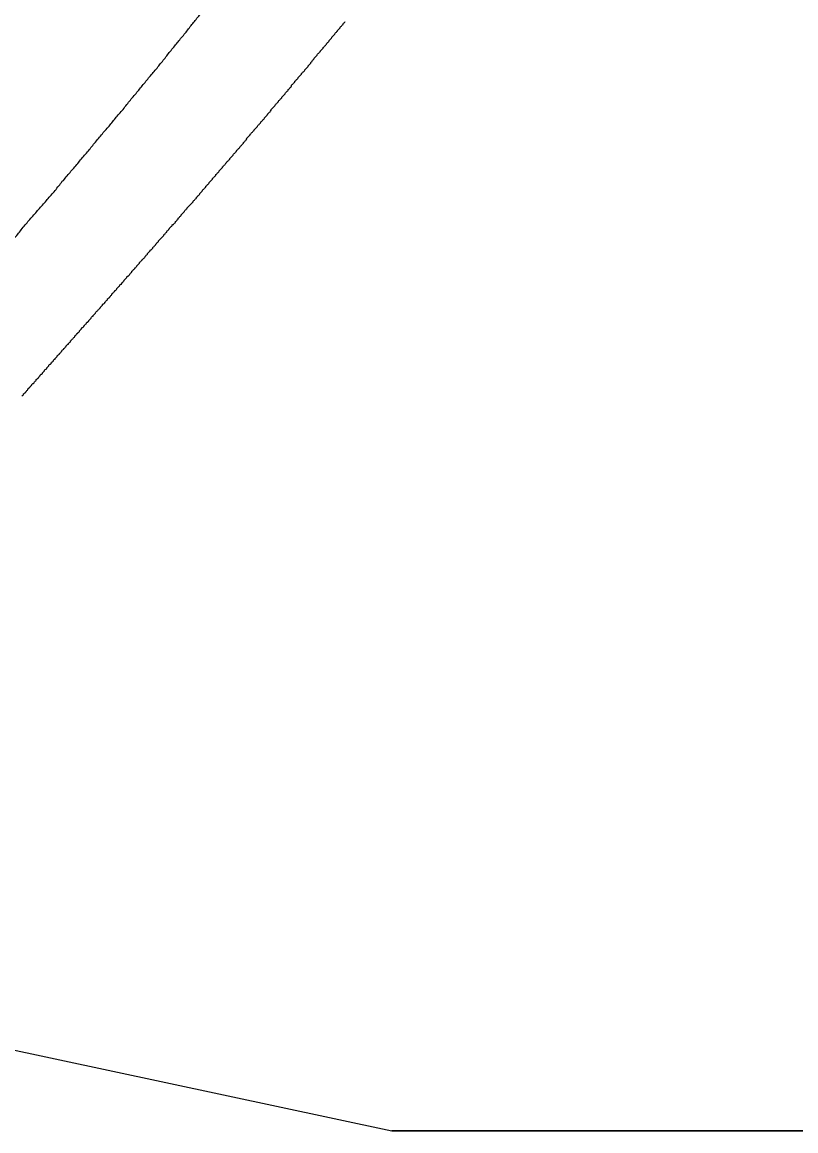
# Model space of a CAD drawing. Extents: x 6707406 to 6714471, y 1868570 to 1872341.
# Drawn here: x 6714125.25 to 6714157.39, y 1870350.11 to 1870396.2 of the extents above; entities that cross this region are included whole.
import ezdxf

# ---------------------------------------------------------------- set-up
doc = ezdxf.new("R2010")
doc.units = 0
doc.layers.add('Nongeo Data(60)', color=7, linetype='Continuous')

msp = doc.modelspace()

# ---------------------------------------------------------------- linework, layer by layer
at = {"layer": 'Nongeo Data(60)'}
for p, q in [((6714110.08, 1870356.631), (6714140.602, 1870350.108)), ((6714140.602, 1870350.108), (6714203.597, 1870350.108)), ((6714203.597, 1870350.108), (6714140.602, 1870350.108))]:
    msp.add_line(p, q, dxfattribs=at)
for points in [[(6714137.823, 1870395.213), (6714137.846, 1870395.236), (6714137.869, 1870395.259), (6714137.892, 1870395.282), (6714137.892, 1870395.305), (6714137.915, 1870395.328), (6714137.938, 1870395.351), (6714137.961, 1870395.374), (6714137.984, 1870395.397), (6714138.007, 1870395.42), (6714138.007, 1870395.443), (6714138.03, 1870395.466), (6714138.053, 1870395.489), (6714138.076, 1870395.512), (6714138.099, 1870395.535), (6714138.122, 1870395.558), (6714138.122, 1870395.581), (6714138.145, 1870395.604), (6714138.168, 1870395.627), (6714138.191, 1870395.65), (6714138.214, 1870395.673), (6714138.237, 1870395.696), (6714138.237, 1870395.719), (6714138.259, 1870395.742), (6714138.282, 1870395.765), (6714138.305, 1870395.787), (6714138.328, 1870395.81), (6714138.351, 1870395.833), (6714138.351, 1870395.856), (6714138.374, 1870395.879), (6714138.397, 1870395.902), (6714138.42, 1870395.925), (6714138.443, 1870395.948), (6714138.466, 1870395.971), (6714138.466, 1870395.994), (6714138.489, 1870396.017), (6714138.512, 1870396.04), (6714138.535, 1870396.063), (6714138.558, 1870396.086), (6714138.581, 1870396.109), (6714138.581, 1870396.132), (6714138.604, 1870396.155), (6714138.627, 1870396.178), (6714138.65, 1870396.201), (6714138.673, 1870396.224)], [(6714136.583, 1870393.721), (6714136.583, 1870393.744), (6714136.606, 1870393.766), (6714136.629, 1870393.789), (6714136.652, 1870393.812), (6714136.675, 1870393.835), (6714136.698, 1870393.858), (6714136.721, 1870393.881), (6714136.721, 1870393.904), (6714136.744, 1870393.927), (6714136.767, 1870393.95), (6714136.79, 1870393.973), (6714136.813, 1870393.996), (6714136.836, 1870394.019), (6714136.859, 1870394.042), (6714136.859, 1870394.065), (6714136.882, 1870394.088), (6714136.905, 1870394.111), (6714136.927, 1870394.134), (6714136.95, 1870394.157), (6714136.973, 1870394.18), (6714136.996, 1870394.203), (6714136.996, 1870394.226), (6714137.019, 1870394.249), (6714137.042, 1870394.272), (6714137.065, 1870394.295), (6714137.088, 1870394.318), (6714137.111, 1870394.341), (6714137.134, 1870394.364), (6714137.134, 1870394.387), (6714137.157, 1870394.41), (6714137.18, 1870394.433), (6714137.203, 1870394.455), (6714137.226, 1870394.478), (6714137.249, 1870394.501), (6714137.249, 1870394.524), (6714137.272, 1870394.547), (6714137.295, 1870394.57), (6714137.318, 1870394.616), (6714137.341, 1870394.639), (6714137.364, 1870394.662), (6714137.387, 1870394.685), (6714137.387, 1870394.708), (6714137.41, 1870394.731), (6714137.433, 1870394.754), (6714137.456, 1870394.777), (6714137.479, 1870394.8), (6714137.502, 1870394.823), (6714137.502, 1870394.846), (6714137.525, 1870394.869), (6714137.548, 1870394.892), (6714137.571, 1870394.915), (6714137.593, 1870394.938), (6714137.616, 1870394.961), (6714137.639, 1870394.984), (6714137.639, 1870395.007), (6714137.662, 1870395.03), (6714137.685, 1870395.053), (6714137.708, 1870395.076), (6714137.731, 1870395.099), (6714137.754, 1870395.121), (6714137.754, 1870395.144), (6714137.777, 1870395.167), (6714137.8, 1870395.19), (6714137.823, 1870395.213)], [(6714135.32, 1870392.205), (6714135.32, 1870392.228), (6714135.343, 1870392.251), (6714135.366, 1870392.274), (6714135.389, 1870392.297), (6714135.412, 1870392.32), (6714135.435, 1870392.343), (6714135.458, 1870392.366), (6714135.458, 1870392.389), (6714135.481, 1870392.412), (6714135.504, 1870392.434), (6714135.527, 1870392.457), (6714135.55, 1870392.48), (6714135.572, 1870392.503), (6714135.595, 1870392.549), (6714135.595, 1870392.572), (6714135.618, 1870392.595), (6714135.641, 1870392.618), (6714135.664, 1870392.641), (6714135.687, 1870392.664), (6714135.71, 1870392.687), (6714135.733, 1870392.71), (6714135.756, 1870392.733), (6714135.756, 1870392.756), (6714135.779, 1870392.779), (6714135.802, 1870392.802), (6714135.825, 1870392.825), (6714135.848, 1870392.848), (6714135.871, 1870392.871), (6714135.894, 1870392.894), (6714135.894, 1870392.917), (6714135.917, 1870392.94), (6714135.94, 1870392.963), (6714135.963, 1870392.986), (6714135.986, 1870393.009), (6714136.009, 1870393.032), (6714136.032, 1870393.055), (6714136.032, 1870393.078), (6714136.055, 1870393.1), (6714136.078, 1870393.123), (6714136.101, 1870393.146), (6714136.124, 1870393.169), (6714136.147, 1870393.192), (6714136.17, 1870393.215), (6714136.17, 1870393.238), (6714136.193, 1870393.261), (6714136.216, 1870393.284), (6714136.238, 1870393.307), (6714136.261, 1870393.33), (6714136.284, 1870393.353), (6714136.307, 1870393.376), (6714136.307, 1870393.399), (6714136.33, 1870393.422), (6714136.353, 1870393.445), (6714136.376, 1870393.468), (6714136.399, 1870393.491), (6714136.422, 1870393.514), (6714136.445, 1870393.56), (6714136.445, 1870393.583), (6714136.468, 1870393.606), (6714136.491, 1870393.629), (6714136.514, 1870393.652), (6714136.537, 1870393.675), (6714136.56, 1870393.698), (6714136.583, 1870393.721)], [(6714134.034, 1870390.712), (6714134.057, 1870390.735), (6714134.08, 1870390.758), (6714134.103, 1870390.781), (6714134.126, 1870390.804), (6714134.149, 1870390.827), (6714134.149, 1870390.85), (6714134.172, 1870390.873), (6714134.195, 1870390.896), (6714134.217, 1870390.919), (6714134.24, 1870390.942), (6714134.263, 1870390.965), (6714134.286, 1870390.988), (6714134.286, 1870391.011), (6714134.309, 1870391.034), (6714134.332, 1870391.057), (6714134.355, 1870391.079), (6714134.378, 1870391.102), (6714134.401, 1870391.125), (6714134.424, 1870391.148), (6714134.447, 1870391.171), (6714134.447, 1870391.194), (6714134.47, 1870391.217), (6714134.493, 1870391.24), (6714134.516, 1870391.263), (6714134.539, 1870391.286), (6714134.562, 1870391.309), (6714134.585, 1870391.355), (6714134.585, 1870391.378), (6714134.608, 1870391.401), (6714134.631, 1870391.424), (6714134.654, 1870391.447), (6714134.677, 1870391.47), (6714134.7, 1870391.493), (6714134.723, 1870391.516), (6714134.723, 1870391.539), (6714134.746, 1870391.562), (6714134.769, 1870391.585), (6714134.792, 1870391.608), (6714134.815, 1870391.631), (6714134.838, 1870391.654), (6714134.861, 1870391.677), (6714134.884, 1870391.7), (6714134.884, 1870391.723), (6714134.906, 1870391.745), (6714134.929, 1870391.768), (6714134.952, 1870391.791), (6714134.975, 1870391.814), (6714134.998, 1870391.837), (6714135.021, 1870391.86), (6714135.021, 1870391.883), (6714135.044, 1870391.906), (6714135.067, 1870391.929), (6714135.09, 1870391.952), (6714135.113, 1870391.975), (6714135.136, 1870391.998), (6714135.159, 1870392.021), (6714135.159, 1870392.044), (6714135.182, 1870392.067), (6714135.205, 1870392.09), (6714135.228, 1870392.113), (6714135.251, 1870392.136), (6714135.274, 1870392.159), (6714135.297, 1870392.182), (6714135.32, 1870392.205)], [(6714132.771, 1870389.242), (6714132.794, 1870389.265), (6714132.817, 1870389.288), (6714132.84, 1870389.311), (6714132.863, 1870389.334), (6714132.885, 1870389.357), (6714132.885, 1870389.38), (6714132.908, 1870389.403), (6714132.931, 1870389.426), (6714132.954, 1870389.449), (6714132.977, 1870389.472), (6714133, 1870389.495), (6714133.023, 1870389.518), (6714133.023, 1870389.541), (6714133.046, 1870389.564), (6714133.069, 1870389.587), (6714133.092, 1870389.61), (6714133.115, 1870389.633), (6714133.138, 1870389.656), (6714133.161, 1870389.679), (6714133.161, 1870389.702), (6714133.184, 1870389.724), (6714133.207, 1870389.747), (6714133.23, 1870389.77), (6714133.253, 1870389.793), (6714133.276, 1870389.816), (6714133.299, 1870389.839), (6714133.299, 1870389.862), (6714133.322, 1870389.885), (6714133.345, 1870389.908), (6714133.368, 1870389.931), (6714133.391, 1870389.954), (6714133.414, 1870389.977), (6714133.437, 1870390), (6714133.437, 1870390.023), (6714133.46, 1870390.046), (6714133.483, 1870390.069), (6714133.506, 1870390.092), (6714133.529, 1870390.115), (6714133.551, 1870390.138), (6714133.574, 1870390.161), (6714133.574, 1870390.184), (6714133.597, 1870390.207), (6714133.62, 1870390.23), (6714133.643, 1870390.253), (6714133.666, 1870390.276), (6714133.689, 1870390.299), (6714133.712, 1870390.322), (6714133.712, 1870390.345), (6714133.735, 1870390.368), (6714133.758, 1870390.391), (6714133.781, 1870390.413), (6714133.804, 1870390.436), (6714133.827, 1870390.459), (6714133.85, 1870390.482), (6714133.873, 1870390.505), (6714133.873, 1870390.528), (6714133.896, 1870390.551), (6714133.919, 1870390.574), (6714133.942, 1870390.597), (6714133.965, 1870390.62), (6714133.988, 1870390.643), (6714134.011, 1870390.666), (6714134.011, 1870390.689), (6714134.034, 1870390.712)], [(6714131.53, 1870387.795), (6714131.553, 1870387.818), (6714131.576, 1870387.841), (6714131.599, 1870387.864), (6714131.622, 1870387.887), (6714131.622, 1870387.91), (6714131.645, 1870387.933), (6714131.668, 1870387.956), (6714131.691, 1870387.979), (6714131.714, 1870388.002), (6714131.737, 1870388.025), (6714131.737, 1870388.048), (6714131.76, 1870388.071), (6714131.783, 1870388.094), (6714131.806, 1870388.117), (6714131.829, 1870388.14), (6714131.852, 1870388.163), (6714131.852, 1870388.186), (6714131.875, 1870388.209), (6714131.898, 1870388.232), (6714131.921, 1870388.255), (6714131.944, 1870388.278), (6714131.967, 1870388.301), (6714131.99, 1870388.324), (6714131.99, 1870388.347), (6714132.013, 1870388.37), (6714132.036, 1870388.392), (6714132.059, 1870388.415), (6714132.082, 1870388.438), (6714132.105, 1870388.461), (6714132.105, 1870388.484), (6714132.128, 1870388.507), (6714132.151, 1870388.53), (6714132.174, 1870388.553), (6714132.197, 1870388.576), (6714132.219, 1870388.599), (6714132.242, 1870388.622), (6714132.242, 1870388.622), (6714132.265, 1870388.645), (6714132.288, 1870388.668), (6714132.311, 1870388.691), (6714132.334, 1870388.714), (6714132.357, 1870388.737), (6714132.357, 1870388.76), (6714132.38, 1870388.783), (6714132.403, 1870388.806), (6714132.426, 1870388.829), (6714132.449, 1870388.852), (6714132.472, 1870388.875), (6714132.495, 1870388.898), (6714132.495, 1870388.921), (6714132.518, 1870388.944), (6714132.541, 1870388.967), (6714132.564, 1870388.99), (6714132.587, 1870389.013), (6714132.61, 1870389.036), (6714132.633, 1870389.058), (6714132.633, 1870389.081), (6714132.656, 1870389.104), (6714132.679, 1870389.127), (6714132.702, 1870389.15), (6714132.725, 1870389.173), (6714132.748, 1870389.196), (6714132.748, 1870389.219), (6714132.771, 1870389.242)], [(6714130.313, 1870386.394), (6714130.336, 1870386.417), (6714130.359, 1870386.44), (6714130.359, 1870386.463), (6714130.382, 1870386.486), (6714130.405, 1870386.509), (6714130.428, 1870386.532), (6714130.451, 1870386.555), (6714130.451, 1870386.578), (6714130.474, 1870386.601), (6714130.497, 1870386.624), (6714130.52, 1870386.647), (6714130.543, 1870386.67), (6714130.566, 1870386.693), (6714130.566, 1870386.716), (6714130.589, 1870386.739), (6714130.612, 1870386.739), (6714130.635, 1870386.762), (6714130.658, 1870386.785), (6714130.681, 1870386.808), (6714130.681, 1870386.831), (6714130.704, 1870386.854), (6714130.727, 1870386.877), (6714130.75, 1870386.9), (6714130.773, 1870386.923), (6714130.796, 1870386.946), (6714130.796, 1870386.969), (6714130.819, 1870386.992), (6714130.842, 1870387.015), (6714130.864, 1870387.037), (6714130.887, 1870387.06), (6714130.91, 1870387.083), (6714130.91, 1870387.106), (6714130.933, 1870387.129), (6714130.956, 1870387.152), (6714130.979, 1870387.175), (6714131.002, 1870387.198), (6714131.025, 1870387.221), (6714131.025, 1870387.221), (6714131.048, 1870387.244), (6714131.071, 1870387.267), (6714131.094, 1870387.29), (6714131.117, 1870387.313), (6714131.14, 1870387.336), (6714131.14, 1870387.359), (6714131.163, 1870387.382), (6714131.186, 1870387.405), (6714131.209, 1870387.428), (6714131.232, 1870387.451), (6714131.255, 1870387.474), (6714131.255, 1870387.497), (6714131.278, 1870387.52), (6714131.301, 1870387.543), (6714131.324, 1870387.566), (6714131.347, 1870387.589), (6714131.37, 1870387.612), (6714131.37, 1870387.635), (6714131.393, 1870387.658), (6714131.416, 1870387.681), (6714131.439, 1870387.703), (6714131.462, 1870387.726), (6714131.485, 1870387.749), (6714131.485, 1870387.772), (6714131.508, 1870387.795), (6714131.53, 1870387.795)], [(6714129.096, 1870385.039), (6714129.119, 1870385.039), (6714129.142, 1870385.062), (6714129.165, 1870385.085), (6714129.188, 1870385.108), (6714129.188, 1870385.131), (6714129.211, 1870385.154), (6714129.234, 1870385.177), (6714129.257, 1870385.2), (6714129.28, 1870385.223), (6714129.303, 1870385.246), (6714129.303, 1870385.269), (6714129.326, 1870385.292), (6714129.349, 1870385.315), (6714129.372, 1870385.315), (6714129.395, 1870385.338), (6714129.395, 1870385.361), (6714129.418, 1870385.384), (6714129.441, 1870385.407), (6714129.464, 1870385.43), (6714129.487, 1870385.453), (6714129.487, 1870385.476), (6714129.509, 1870385.499), (6714129.532, 1870385.522), (6714129.555, 1870385.545), (6714129.578, 1870385.568), (6714129.601, 1870385.591), (6714129.601, 1870385.614), (6714129.624, 1870385.637), (6714129.647, 1870385.637), (6714129.67, 1870385.66), (6714129.693, 1870385.683), (6714129.716, 1870385.705), (6714129.716, 1870385.728), (6714129.739, 1870385.751), (6714129.762, 1870385.774), (6714129.785, 1870385.797), (6714129.808, 1870385.82), (6714129.808, 1870385.843), (6714129.831, 1870385.866), (6714129.854, 1870385.889), (6714129.877, 1870385.912), (6714129.9, 1870385.935), (6714129.923, 1870385.958), (6714129.923, 1870385.981), (6714129.946, 1870385.981), (6714129.969, 1870386.004), (6714129.992, 1870386.027), (6714130.015, 1870386.05), (6714130.015, 1870386.073), (6714130.038, 1870386.096), (6714130.061, 1870386.119), (6714130.084, 1870386.142), (6714130.107, 1870386.165), (6714130.13, 1870386.188), (6714130.13, 1870386.211), (6714130.153, 1870386.234), (6714130.176, 1870386.257), (6714130.198, 1870386.28), (6714130.221, 1870386.303), (6714130.244, 1870386.326), (6714130.244, 1870386.349), (6714130.267, 1870386.349), (6714130.29, 1870386.371), (6714130.313, 1870386.394)], [(6714127.925, 1870383.684), (6714127.925, 1870383.707), (6714127.948, 1870383.73), (6714127.971, 1870383.73), (6714127.994, 1870383.753), (6714128.017, 1870383.776), (6714128.017, 1870383.799), (6714128.04, 1870383.822), (6714128.063, 1870383.845), (6714128.086, 1870383.868), (6714128.109, 1870383.891), (6714128.109, 1870383.914), (6714128.132, 1870383.937), (6714128.155, 1870383.96), (6714128.177, 1870383.983), (6714128.2, 1870383.983), (6714128.2, 1870384.006), (6714128.223, 1870384.029), (6714128.246, 1870384.052), (6714128.269, 1870384.075), (6714128.292, 1870384.098), (6714128.292, 1870384.121), (6714128.315, 1870384.144), (6714128.338, 1870384.167), (6714128.361, 1870384.19), (6714128.384, 1870384.213), (6714128.384, 1870384.213), (6714128.407, 1870384.236), (6714128.43, 1870384.259), (6714128.453, 1870384.282), (6714128.476, 1870384.305), (6714128.499, 1870384.328), (6714128.499, 1870384.35), (6714128.522, 1870384.373), (6714128.545, 1870384.396), (6714128.568, 1870384.419), (6714128.591, 1870384.442), (6714128.591, 1870384.465), (6714128.614, 1870384.488), (6714128.637, 1870384.488), (6714128.66, 1870384.511), (6714128.683, 1870384.534), (6714128.683, 1870384.557), (6714128.706, 1870384.58), (6714128.729, 1870384.603), (6714128.752, 1870384.626), (6714128.775, 1870384.649), (6714128.798, 1870384.672), (6714128.798, 1870384.695), (6714128.821, 1870384.718), (6714128.843, 1870384.741), (6714128.866, 1870384.741), (6714128.889, 1870384.764), (6714128.889, 1870384.787), (6714128.912, 1870384.81), (6714128.935, 1870384.833), (6714128.958, 1870384.856), (6714128.981, 1870384.879), (6714128.981, 1870384.902), (6714129.004, 1870384.925), (6714129.027, 1870384.948), (6714129.05, 1870384.971), (6714129.073, 1870384.994), (6714129.096, 1870385.016), (6714129.096, 1870385.039)], [(6714126.731, 1870382.352), (6714126.754, 1870382.375), (6714126.777, 1870382.398), (6714126.8, 1870382.398), (6714126.8, 1870382.421), (6714126.822, 1870382.444), (6714126.845, 1870382.467), (6714126.868, 1870382.49), (6714126.891, 1870382.513), (6714126.891, 1870382.536), (6714126.914, 1870382.559), (6714126.937, 1870382.582), (6714126.96, 1870382.605), (6714126.983, 1870382.605), (6714126.983, 1870382.628), (6714127.006, 1870382.651), (6714127.029, 1870382.674), (6714127.052, 1870382.697), (6714127.075, 1870382.72), (6714127.075, 1870382.743), (6714127.098, 1870382.766), (6714127.121, 1870382.789), (6714127.144, 1870382.812), (6714127.167, 1870382.812), (6714127.167, 1870382.835), (6714127.19, 1870382.858), (6714127.213, 1870382.881), (6714127.236, 1870382.904), (6714127.259, 1870382.927), (6714127.259, 1870382.95), (6714127.282, 1870382.973), (6714127.305, 1870382.995), (6714127.328, 1870383.018), (6714127.351, 1870383.041), (6714127.351, 1870383.041), (6714127.374, 1870383.064), (6714127.397, 1870383.087), (6714127.42, 1870383.11), (6714127.443, 1870383.133), (6714127.443, 1870383.156), (6714127.466, 1870383.179), (6714127.488, 1870383.202), (6714127.511, 1870383.225), (6714127.534, 1870383.248), (6714127.534, 1870383.271), (6714127.557, 1870383.271), (6714127.58, 1870383.294), (6714127.603, 1870383.317), (6714127.626, 1870383.34), (6714127.626, 1870383.363), (6714127.649, 1870383.386), (6714127.672, 1870383.409), (6714127.695, 1870383.432), (6714127.718, 1870383.455), (6714127.718, 1870383.478), (6714127.741, 1870383.501), (6714127.764, 1870383.501), (6714127.787, 1870383.524), (6714127.81, 1870383.547), (6714127.81, 1870383.57), (6714127.833, 1870383.593), (6714127.856, 1870383.616), (6714127.879, 1870383.639), (6714127.902, 1870383.662), (6714127.925, 1870383.684)], [(6714125.559, 1870381.02), (6714125.582, 1870381.043), (6714125.605, 1870381.066), (6714125.628, 1870381.089), (6714125.651, 1870381.112), (6714125.651, 1870381.135), (6714125.674, 1870381.158), (6714125.697, 1870381.181), (6714125.72, 1870381.181), (6714125.743, 1870381.204), (6714125.743, 1870381.227), (6714125.766, 1870381.25), (6714125.789, 1870381.273), (6714125.812, 1870381.296), (6714125.835, 1870381.319), (6714125.835, 1870381.342), (6714125.858, 1870381.365), (6714125.881, 1870381.388), (6714125.904, 1870381.388), (6714125.927, 1870381.411), (6714125.927, 1870381.434), (6714125.95, 1870381.457), (6714125.973, 1870381.48), (6714125.996, 1870381.503), (6714125.996, 1870381.526), (6714126.019, 1870381.549), (6714126.042, 1870381.572), (6714126.065, 1870381.572), (6714126.088, 1870381.595), (6714126.088, 1870381.618), (6714126.111, 1870381.641), (6714126.134, 1870381.663), (6714126.156, 1870381.686), (6714126.179, 1870381.709), (6714126.179, 1870381.732), (6714126.202, 1870381.755), (6714126.225, 1870381.778), (6714126.248, 1870381.778), (6714126.271, 1870381.801), (6714126.271, 1870381.824), (6714126.294, 1870381.847), (6714126.317, 1870381.87), (6714126.34, 1870381.893), (6714126.363, 1870381.916), (6714126.363, 1870381.939), (6714126.386, 1870381.962), (6714126.409, 1870381.985), (6714126.432, 1870381.985), (6714126.455, 1870382.008), (6714126.455, 1870382.031), (6714126.478, 1870382.054), (6714126.501, 1870382.077), (6714126.524, 1870382.1), (6714126.547, 1870382.123), (6714126.547, 1870382.146), (6714126.57, 1870382.169), (6714126.593, 1870382.192), (6714126.616, 1870382.192), (6714126.616, 1870382.215), (6714126.639, 1870382.238), (6714126.662, 1870382.261), (6714126.685, 1870382.284), (6714126.708, 1870382.307), (6714126.708, 1870382.329), (6714126.731, 1870382.352)], [(6714125.238, 1870380.653), (6714125.261, 1870380.676), (6714125.284, 1870380.699), (6714125.307, 1870380.722), (6714125.307, 1870380.745), (6714125.33, 1870380.768), (6714125.353, 1870380.791), (6714125.376, 1870380.791), (6714125.399, 1870380.814), (6714125.399, 1870380.837), (6714125.422, 1870380.86), (6714125.445, 1870380.883), (6714125.467, 1870380.906), (6714125.49, 1870380.929), (6714125.49, 1870380.952), (6714125.513, 1870380.974), (6714125.536, 1870380.997), (6714125.559, 1870380.997), (6714125.559, 1870381.02)]]:
    msp.add_lwpolyline(points, dxfattribs=at)
for points in [[(6714126.914, 1870389.587), (6714126.983, 1870389.633), (6714127.075, 1870389.77), (6714127.236, 1870389.954), (6714127.397, 1870390.138), (6714127.557, 1870390.322), (6714127.718, 1870390.528), (6714127.879, 1870390.712), (6714128.04, 1870390.896), (6714128.177, 1870391.079), (6714128.338, 1870391.263), (6714128.499, 1870391.47), (6714128.66, 1870391.654), (6714128.82, 1870391.837), (6714128.981, 1870392.021), (6714129.119, 1870392.205), (6714129.28, 1870392.389), (6714129.441, 1870392.572), (6714129.601, 1870392.779), (6714129.739, 1870392.963), (6714129.9, 1870393.146), (6714130.061, 1870393.33), (6714130.198, 1870393.514), (6714130.359, 1870393.698), (6714130.497, 1870393.881), (6714130.658, 1870394.065), (6714130.818, 1870394.249), (6714130.956, 1870394.433), (6714131.117, 1870394.616), (6714131.255, 1870394.8), (6714131.393, 1870394.984), (6714131.553, 1870395.167), (6714131.691, 1870395.351), (6714131.829, 1870395.512), (6714131.99, 1870395.696), (6714132.128, 1870395.879), (6714132.265, 1870396.063), (6714132.403, 1870396.224), (6714132.541, 1870396.408), (6714132.702, 1870396.591), (6714132.84, 1870396.752), (6714132.977, 1870396.936), (6714133.115, 1870397.097), (6714133.23, 1870397.28), (6714133.368, 1870397.441), (6714133.505, 1870397.625), (6714133.643, 1870397.786), (6714133.781, 1870397.946), (6714133.896, 1870398.107), (6714134.034, 1870398.291), (6714134.171, 1870398.452), (6714134.286, 1870398.612), (6714134.424, 1870398.773), (6714134.539, 1870398.934), (6714134.654, 1870399.095), (6714134.792, 1870399.255), (6714134.906, 1870399.416), (6714135.021, 1870399.577), (6714135.136, 1870399.738), (6714135.274, 1870399.898), (6714135.389, 1870400.036), (6714135.504, 1870400.197), (6714135.618, 1870400.358), (6714135.71, 1870400.495), (6714135.825, 1870400.656), (6714135.94, 1870400.794), (6714136.055, 1870400.955), (6714136.147, 1870401.093), (6714136.261, 1870401.253), (6714136.376, 1870401.391), (6714136.468, 1870401.529), (6714136.583, 1870401.69), (6714136.675, 1870401.828), (6714136.767, 1870401.965), (6714136.859, 1870402.103), (6714136.973, 1870402.241), (6714137.065, 1870402.402), (6714137.157, 1870402.539), (6714137.249, 1870402.677), (6714137.341, 1870402.815), (6714137.433, 1870402.953), (6714137.525, 1870403.068), (6714137.593, 1870403.205), (6714137.685, 1870403.343), (6714137.777, 1870403.481), (6714137.846, 1870403.619), (6714137.938, 1870403.734), (6714138.007, 1870403.871), (6714138.099, 1870404.009), (6714138.168, 1870404.124), (6714138.236, 1870404.262), (6714138.305, 1870404.377), (6714138.374, 1870404.514), (6714138.443, 1870404.629), (6714138.512, 1870404.767), (6714138.581, 1870404.882), (6714138.65, 1870405.02), (6714138.719, 1870405.135), (6714138.788, 1870405.249), (6714138.811, 1870405.341), (6714138.834, 1870405.364)], [(6714112.308, 1870372.845), (6714112.354, 1870372.913), (6714112.446, 1870373.005), (6714112.584, 1870373.166), (6714112.721, 1870373.327), (6714112.859, 1870373.488), (6714113.02, 1870373.648), (6714113.158, 1870373.809), (6714113.296, 1870373.97), (6714113.433, 1870374.154), (6714113.571, 1870374.314), (6714113.732, 1870374.475), (6714113.87, 1870374.636), (6714114.007, 1870374.797), (6714114.145, 1870374.957), (6714114.306, 1870375.118), (6714114.444, 1870375.279), (6714114.582, 1870375.44), (6714114.719, 1870375.623), (6714114.88, 1870375.784), (6714115.018, 1870375.945), (6714115.156, 1870376.106), (6714115.317, 1870376.266), (6714115.454, 1870376.427), (6714115.592, 1870376.588), (6714115.73, 1870376.749), (6714115.891, 1870376.933), (6714116.029, 1870377.093), (6714116.166, 1870377.254), (6714116.304, 1870377.415), (6714116.465, 1870377.575), (6714116.603, 1870377.736), (6714116.74, 1870377.897), (6714116.901, 1870378.081), (6714117.039, 1870378.242), (6714117.177, 1870378.402), (6714117.338, 1870378.563), (6714117.475, 1870378.724), (6714117.613, 1870378.885), (6714117.774, 1870379.045), (6714117.912, 1870379.229), (6714118.049, 1870379.39), (6714118.21, 1870379.551), (6714118.348, 1870379.711), (6714118.509, 1870379.872), (6714118.647, 1870380.056), (6714118.784, 1870380.217), (6714118.945, 1870380.377), (6714119.083, 1870380.538), (6714119.244, 1870380.722), (6714119.382, 1870380.883), (6714119.519, 1870381.043), (6714119.68, 1870381.227), (6714119.818, 1870381.388), (6714119.979, 1870381.549), (6714120.116, 1870381.732), (6714120.277, 1870381.893), (6714120.415, 1870382.054), (6714120.576, 1870382.238), (6714120.713, 1870382.398), (6714120.874, 1870382.559), (6714121.012, 1870382.743), (6714121.173, 1870382.904), (6714121.311, 1870383.087), (6714121.471, 1870383.248), (6714121.632, 1870383.432), (6714121.77, 1870383.593), (6714121.931, 1870383.776), (6714122.068, 1870383.937), (6714122.229, 1870384.121), (6714122.39, 1870384.305), (6714122.528, 1870384.465), (6714122.689, 1870384.649), (6714122.849, 1870384.833), (6714122.987, 1870384.994), (6714123.148, 1870385.177), (6714123.309, 1870385.361), (6714123.469, 1870385.522), (6714123.607, 1870385.705), (6714123.768, 1870385.889), (6714123.929, 1870386.073), (6714124.09, 1870386.257), (6714124.227, 1870386.44), (6714124.388, 1870386.624), (6714124.549, 1870386.808), (6714124.71, 1870386.969), (6714124.87, 1870387.152), (6714125.031, 1870387.336), (6714125.169, 1870387.52), (6714125.33, 1870387.726), (6714125.49, 1870387.91), (6714125.651, 1870388.094), (6714125.812, 1870388.278), (6714125.973, 1870388.461), (6714126.133, 1870388.645), (6714126.294, 1870388.829), (6714126.455, 1870389.013), (6714126.616, 1870389.196), (6714126.776, 1870389.403), (6714126.868, 1870389.518), (6714126.914, 1870389.587)]]:
    msp.add_open_spline(points, degree=3, dxfattribs=at)

doc.saveas('drawing.dxf')
